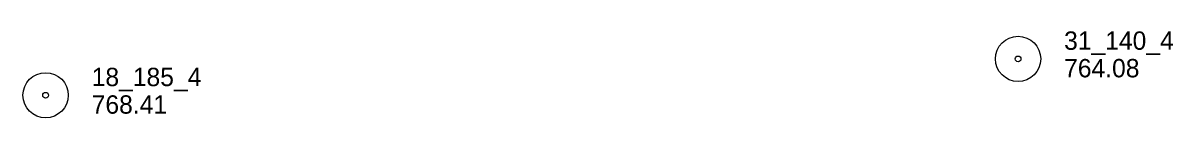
# Model space of a CAD drawing. Extents: x 589250 to 1188077, y 162953 to 363065.
# Drawn here: x 593048.3 to 593422.8, y 178696.1 to 178724.4 of the extents above; entities that cross this region are included whole.
import ezdxf

# ---------------------------------------------------------------- set-up
doc = ezdxf.new("R2010")
doc.units = 0
doc.layers.add('E_MAP_PassPoints', color=7, linetype='Continuous')

msp = doc.modelspace()

# ---------------------------------------------------------------- linework, layer by layer
at = {"layer": 'E_MAP_PassPoints'}
for centre, radius in [((593372.34, 178715.35), 7.38), ((593372.34, 178715.35), 7.38), ((593372.34, 178715.35), 0.945), ((593372.34, 178715.35), 0.945), ((593055.65, 178703.47), 7.38), ((593055.65, 178703.47), 0.945)]:
    msp.add_circle(centre, radius, dxfattribs=at)

# ---------------------------------------------------------------- texts
for s, p in [('31_140_4', (593387.34, 178718.33)), ('31_140_4', (593387.34, 178718.33)), ('18_185_4', (593070.65, 178706.45)), ('764.08', (593387.34, 178709.33)), ('764.08', (593387.34, 178709.33)), ('768.41', (593070.65, 178697.45))]:
    msp.add_text(s, height=6, dxfattribs=at).set_placement(p)

doc.saveas('drawing.dxf')
